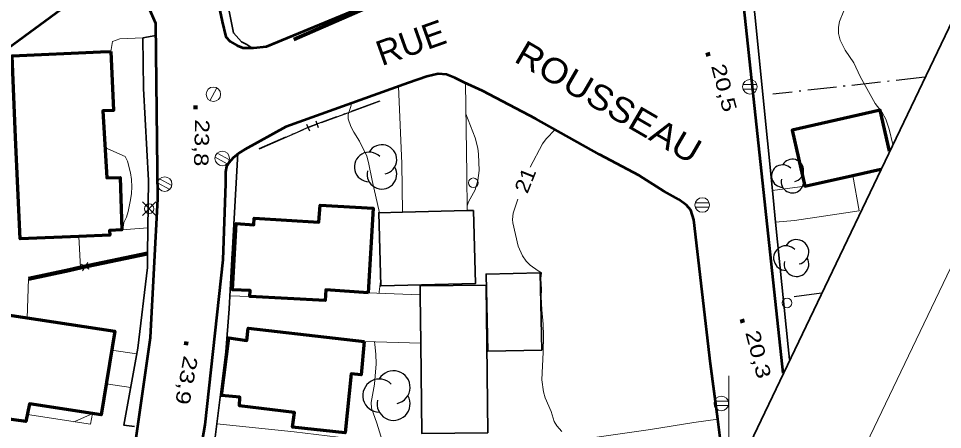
# Model space of a CAD drawing. Extents: x 356765 to 358572, y 5103174 to 5104650.
# Drawn here: x 358126.3 to 358222.2, y 5103823.9 to 5103866.6 of the extents above; entities that cross this region are included whole.
import ezdxf
from ezdxf.enums import TextEntityAlignment as Align

# ---------------------------------------------------------------- set-up
doc = ezdxf.new("R2010")
doc.units = 0
doc.header["$LTSCALE"] = 0.6
doc.linetypes.add('DOT_DASHED', pattern=[7.7, 5, -1.2, 0.3, -1.2])
for name, color, linetype, lineweight in [('19', 7, 'Continuous', 13), ('2', 7, 'Continuous', 13), ('21', 7, 'Continuous', 53), ('22', 7, 'Continuous', 35), ('3', 7, 'Continuous', 140), ('31', 7, 'Continuous', 70), ('36', 7, 'Continuous', 13), ('37', 7, 'Continuous', 13), ('41', 7, 'DOT_DASHED', 25), ('44', 7, 'Continuous', 25), ('52', 7, 'Continuous', 13), ('60', 7, 'Continuous', 13), ('61', 7, 'Continuous', 13)]:
    doc.layers.add(name, color=color, linetype=linetype, lineweight=lineweight)

msp = doc.modelspace()

# ---------------------------------------------------------------- linework, layer by layer
at = {"layer": '19'}
for p, q in [((358207.9, 5103849.21), (358204.53, 5103848.77)), ((358139.7, 5103844.88), (358137, 5103844.67)), ((358132.53, 5103843.98), (358132.71, 5103840.75)), ((358127.31, 5103839.59), (358127.16, 5103835.51)), ((358150.27, 5103837.76), (358148.19, 5103837.82)), ((358167.97, 5103837.91), (358162.57, 5103838.13)), ((358162.15, 5103833.08), (358168.02, 5103832.9)), ((358135.93, 5103832.17), (358138.56, 5103831.8)), ((358135.37, 5103828.68), (358137.92, 5103828.28))]:
    msp.add_line(p, q, dxfattribs=at)
for points in [[(358139.17, 5103864.63), (358136.77, 5103864.52), (358136.02, 5103864.25), (358135.83, 5103863.22)], [(358172.66, 5103859.93), (358172.81, 5103850.44), (358172.82, 5103846.68)], [(358165.7, 5103859.57), (358166.04, 5103851.58), (358166.12, 5103846.51)], [(358204.86, 5103845.47), (358206.81, 5103845.65), (358213.52, 5103846.64), (358212.88, 5103850.33)], [(358133.93, 5103825.57), (358133.73, 5103824.46), (358127.18, 5103825.47)], [(358146.84, 5103824.5), (358154.87, 5103823.69), (358159.43, 5103823.12), (358170.31, 5103820.94), (358169, 5103810.91), (358163.02, 5103811.3)]]:
    msp.add_lwpolyline(points, dxfattribs=at)
at = {"layer": '2'}
msp.add_line((358172.32, 5103838.9), (358172.28, 5103839.05), dxfattribs=at)
for points in [[(358217.01, 5103853.56), (358216.65, 5103855.13), (358216.3, 5103856.19), (358215.9, 5103856.86), (358215.2, 5103857.8), (358213.64, 5103860.63), (358212.97, 5103862.03), (358212.08, 5103863.34), (358211.55, 5103864.38), (358211.39, 5103865.07), (358211.37, 5103865.42), (358211.37, 5103865.74), (358211.47, 5103866.34), (358211.92, 5103867.44), (358212.4, 5103868.19), (358212.83, 5103868.99), (358213.05, 5103869.62), (358213.13, 5103870.26), (358213.11, 5103870.62), (358213.1, 5103870.67)], [(358163.73, 5103846.45), (358162.96, 5103849.8), (358162.59, 5103851.69), (358162.41, 5103852.33), (358161.65, 5103853.9), (358161.07, 5103854.82), (358160.75, 5103855.42), (358160.48, 5103856.23), (358160.47, 5103856.66), (358160.75, 5103857.48), (358160.82, 5103857.82)], [(358172.82, 5103847.17), (358172.99, 5103847.58), (358173.65, 5103848.84), (358173.95, 5103849.8), (358174.07, 5103850.86), (358174.01, 5103852.53), (358173.93, 5103853.17), (358173.65, 5103854.23), (358172.71, 5103856.72)], [(358181.96, 5103855.09), (358181.04, 5103854.13), (358180.66, 5103853.62), (358179.38, 5103851.19)], [(358135.24, 5103853.22), (358137.34, 5103852.3), (358137.56, 5103851.8), (358137.88, 5103850.61), (358138, 5103849.9), (358138.03, 5103849.15), (358137.99, 5103848.45), (358137.89, 5103847.8), (358137.63, 5103846.59), (358137.47, 5103846), (358137.21, 5103845.45), (358137.09, 5103844.68)], [(358178.09, 5103847.86), (358177.6, 5103846.42), (358177.55, 5103845.76), (358177.56, 5103845.41), (358178.13, 5103842.99), (358178.58, 5103841.97), (358178.97, 5103841.41), (358179.39, 5103841), (358180.21, 5103840.42), (358180.54, 5103840.21), (358180.48, 5103839.61), (358180.54, 5103838.48), (358180.52, 5103837.74), (358180.59, 5103836.36), (358180.71, 5103834.87), (358180.75, 5103833.64), (358180.73, 5103831.95), (358180.59, 5103829.08), (358180.75, 5103827.84), (358180.92, 5103827.2), (358181.55, 5103825.8), (358181.86, 5103824.76), (358182.14, 5103824.3), (358182.66, 5103823.7)], [(358163.69, 5103838.08), (358163.71, 5103838.22), (358163.85, 5103839.35)], [(358164.39, 5103822.13), (358164.12, 5103822.57), (358163.86, 5103823.21), (358163.45, 5103824.58), (358162.91, 5103826.13), (358162.86, 5103826.73), (358163.23, 5103828.63), (358163.4, 5103830.76), (358163.37, 5103831.76), (358163.24, 5103832.74), (358163.23, 5103833.05)], [(358133.98, 5103825.57), (358132.19, 5103824.8), (358131.99, 5103824.73)]]:
    msp.add_lwpolyline(points, dxfattribs=at)
at = {"layer": '21'}
for points in [[(358125.68, 5103987.94), (358128.72, 5103970.5), (358132.36, 5103950.99), (358132.62, 5103949.63), (358135.1, 5103936.38), (358145.2, 5103879.78), (358145.82, 5103876.69), (358146.26, 5103872.83), (358146.78, 5103869.3), (358147.41, 5103866.34), (358147.77, 5103864.74), (358148.22, 5103864.25), (358148.97, 5103863.83), (358149.54, 5103863.59), (358150.67, 5103863.58), (358152.01, 5103863.73), (358172.96, 5103872.42)], [(358205.63, 5103829.79), (358200.24, 5103880.3), (358199.69, 5103884.23), (358200.01, 5103889.2), (358200.75, 5103893.15), (358201.16, 5103895.3)], [(358120.96, 5103778.05), (358127.09, 5103786.09), (358129.93, 5103790.82), (358131.23, 5103794.13), (358133.08, 5103800.25), (358135.88, 5103809.47), (358138.49, 5103823.05), (358139.96, 5103833.47), (358140.74, 5103847.91), (358140.51, 5103866.11), (358139.78, 5103867.78), (358138.99, 5103868.69), (358137.38, 5103869.33), (358135.86, 5103869.66), (358134.32, 5103869.63), (358133.86, 5103869.54), (358133.23, 5103869.42), (358130.7, 5103867.57), (358110.36, 5103852.63)], [(358199.62, 5103818.88), (358198.84, 5103825.01), (358198.11, 5103830.76), (358196.36, 5103845.71), (358196.06, 5103846.73), (358195.59, 5103847.25), (358194.81, 5103847.84), (358193.26, 5103848.69), (358190.69, 5103850.34), (358186.58, 5103852.51), (358179.98, 5103856.21), (358174.44, 5103859.13), (358172.52, 5103859.99), (358171.57, 5103860.46), (358170.69, 5103860.84), (358169.83, 5103860.88), (358168.66, 5103860.63), (358166.74, 5103859.94), (358154.02, 5103855.38), (358149.76, 5103853.04), (358149.15, 5103852.63), (358148.54, 5103852.15), (358148.11, 5103851.65), (358147.87, 5103851.26), (358147.74, 5103850.69), (358147.76, 5103849.48), (358147.46, 5103841.57), (358145.61, 5103824.4), (358143.88, 5103814.44)]]:
    msp.add_lwpolyline(points, dxfattribs=at)
at = {"layer": '22'}
msp.add_line((358149.03, 5103852.65), (358148.43, 5103842.15), dxfattribs=at)
for points in [[(358145.1, 5103880.34), (358146.6, 5103880.61), (358148.13, 5103867.41), (358148.57, 5103865.15), (358149.41, 5103864.22), (358149.96, 5103863.94), (358150.47, 5103863.58)], [(358200.24, 5103880.3), (358201.19, 5103880.32), (358202.71, 5103867.07), (358204.02, 5103853.93), (358204.53, 5103848.77), (358204.86, 5103845.47), (358206.15, 5103832.53), (358206.3, 5103831.2)], [(358138.29, 5103824.24), (358137.21, 5103824.37), (358138.66, 5103832.38), (358139.66, 5103840.76), (358139.67, 5103842.23), (358139.74, 5103849.82), (358139.23, 5103859.37), (358139.17, 5103864.63), (358140.53, 5103864.87)], [(358148.44, 5103842.28), (358148.12, 5103836.47), (358147.77, 5103831.98), (358146.57, 5103822.3), (358145.58, 5103817.41), (358144.4, 5103812.38), (358143.42, 5103808.25), (358140.55, 5103796.49), (358138.33, 5103789.13), (358144.08, 5103780.95), (358148.66, 5103774.62), (358153.83, 5103768.13), (358158.15, 5103762.86), (358157.19, 5103762.13)]]:
    msp.add_lwpolyline(points, dxfattribs=at)
at = {"layer": '3'}
for p, q in [((358197.79, 5103863.11), (358197.9, 5103862.72)), ((358144.65, 5103857.6), (358144.64, 5103857.21)), ((358201.34, 5103835.4), (358201.45, 5103835.01)), ((358143.7, 5103833.07), (358143.63, 5103832.68))]:
    msp.add_line(p, q, dxfattribs=at)
at = {"layer": '31'}
for points in [[(358135.83, 5103863.22), (358136.13, 5103857.08), (358135.03, 5103857.04), (358135.42, 5103850.08), (358136.82, 5103850.11), (358137, 5103844.67), (358135.72, 5103844.59), (358135.73, 5103844.12), (358132.53, 5103843.98), (358126.42, 5103843.74), (358125.96, 5103854.26), (358125.59, 5103862.75), (358134.77, 5103863.17), (358135.83, 5103863.22)], [(358162.57, 5103838.13), (358158.16, 5103838.43), (358158.08, 5103837.34), (358150.27, 5103837.76), (358150.32, 5103838.37), (358148.46, 5103838.44), (358148.87, 5103845.34), (358150.7, 5103845.19), (358150.74, 5103845.88), (358157.45, 5103845.48), (358157.59, 5103847.25), (358163.07, 5103846.93), (358162.57, 5103838.13)], [(358123.49, 5103836.07), (358136.25, 5103834.15), (358134.85, 5103825.43), (358127.41, 5103826.59), (358127.04, 5103824.76), (358121.76, 5103825.48), (358123.49, 5103836.07)], [(358162.15, 5103833.08), (358161.82, 5103829.59), (358160.78, 5103829.72), (358160.16, 5103823.58), (358154.72, 5103824.17), (358154.91, 5103825.7), (358149.19, 5103826.37), (358149.25, 5103827.28), (358147.32, 5103827.47), (358148.08, 5103833.44), (358149.98, 5103833.17), (358150.12, 5103834.46), (358162.15, 5103833.08)]]:
    msp.add_lwpolyline(points, close=True, dxfattribs=at)
msp.add_lwpolyline([(358216.67, 5103852.85), (358215.7, 5103857.12), (358206.58, 5103855.05), (358207.9, 5103849.21), (358212.88, 5103850.33), (358215.77, 5103850.98)], dxfattribs=at)
at = {"layer": '31', "lineweight": 35}
for points in [[(358173.5, 5103846.7), (358172.82, 5103846.68), (358166.12, 5103846.51), (358163.66, 5103846.45), (358163.86, 5103838.84), (358173.7, 5103839.09), (358173.5, 5103846.7)], [(358180.4, 5103840.19), (358180.58, 5103832.18), (358174.97, 5103832.07), (358174.8, 5103840.07), (358180.4, 5103840.19)], [(358174.8, 5103838.93), (358174.98, 5103823.59), (358168.13, 5103823.51), (358168.02, 5103832.9), (358167.97, 5103837.91), (358167.96, 5103838.84), (358174.8, 5103838.93)]]:
    msp.add_lwpolyline(points, close=True, dxfattribs=at)
at = {"layer": '36'}
for p, q in [((358202.91, 5103859.77), (358201.46, 5103859.77)), ((358146.13, 5103858.1), (358146.85, 5103859.42)), ((358201.46, 5103859.31), (358202.91, 5103859.31)), ((358146.66, 5103852.24), (358147.93, 5103851.55)), ((358148.15, 5103851.95), (358146.88, 5103852.64)), ((358140.69, 5103849.57), (358141.96, 5103848.88)), ((358142.18, 5103849.28), (358140.91, 5103849.97)), ((358140.53, 5103846.16), (358139.12, 5103847.57)), ((358139.12, 5103846.16), (358140.53, 5103847.57)), ((358197.96, 5103847.48), (358196.51, 5103847.48)), ((358196.51, 5103847.02), (358197.96, 5103847.02)), ((358199.94, 5103826.86), (358198.49, 5103826.86)), ((358198.49, 5103826.4), (358199.94, 5103826.4))]:
    msp.add_line(p, q, dxfattribs=at)
for centre, radius in [((358202.1883, 5103859.5462), 0.7588), ((358146.4893, 5103858.7649), 0.75), ((358147.4071, 5103852.0947), 0.7588), ((358141.4371, 5103849.4247), 0.7588), ((358173.4738, 5103849.5671), 0.5), ((358139.8268, 5103846.8674), 0.5), ((358197.2372, 5103847.2556), 0.7588), ((358206.0438, 5103837.0771), 0.5), ((358199.222, 5103826.6286), 0.7588)]:
    msp.add_circle(centre, radius, dxfattribs=at)
at = {"layer": '37', "lineweight": 90}
msp.add_line((358172.96, 5103872.42), (358154.84, 5103864.45), dxfattribs=at)
at = {"layer": '37', "lineweight": 25}
for p, q in [((358162.41, 5103857.56), (358163.8, 5103858.07)), ((358157.71, 5103855.84), (358162.41, 5103857.56)), ((358157.11, 5103856.02), (358157.37, 5103855.32)), ((358151.27, 5103853.11), (358155.85, 5103855.11)), ((358156.16, 5103855.66), (358156.46, 5103854.97))]:
    msp.add_line(p, q, dxfattribs=at)
at = {"layer": '37'}
for p, q in [((358134.15, 5103841.06), (358139.05, 5103842.1)), ((358139.05, 5103842.1), (358139.67, 5103842.23)), ((358133.6, 5103840.58), (358132.76, 5103841.12)), ((358132.9, 5103840.43), (358133.45, 5103841.27))]:
    msp.add_line(p, q, dxfattribs=at)
at = {"layer": '37', "linetype": 'DOT_DASHED', "lineweight": 25}
msp.add_lwpolyline([(358151.26, 5103853.13), (358156.5, 5103855.42), (358163.79, 5103858.09)], dxfattribs=at)
at = {"layer": '37', "lineweight": 25}
msp.add_lwpolyline([(358156.31, 5103855.31), (358156.51, 5103855.4), (358157.24, 5103855.67)], dxfattribs=at)
at = {"layer": '37', "lineweight": 158}
msp.add_lwpolyline([(358127.31, 5103839.59), (358131.53, 5103840.5), (358132.71, 5103840.75), (358139.67, 5103842.23)], dxfattribs=at)
at = {"layer": '37'}
msp.add_lwpolyline([(358127.31, 5103839.59), (358131.53, 5103840.5), (358132.2, 5103840.64)], dxfattribs=at)
at = {"layer": '41'}
for p, q in [((358220.35, 5103860.54), (358204.57, 5103858.78)), ((358206.78, 5103837.75), (358209.63, 5103838.14))]:
    msp.add_line(p, q, dxfattribs=at)
at = {"layer": '44'}
for centre, radius, start, end in [((358163.9825, 5103851.9841), 1.5384, 282.26917, 149.72626), ((358162.6595, 5103851.2149), 1.5384, 44.11537, 269.80396), ((358163.9825, 5103850.4458), 1.5384, 166.93686, 29.62122), ((358205.594, 5103850.2665), 1.1666, 44.11537, 269.80396), ((358206.5972, 5103850.8498), 1.1666, 282.26917, 149.72626), ((358206.5972, 5103849.6832), 1.1666, 166.93686, 29.62122), ((358207.0237, 5103842.3779), 1.2778, 282.26917, 149.72626), ((358205.9248, 5103841.739), 1.2778, 44.11537, 269.80396), ((358207.0237, 5103841.1001), 1.2778, 166.93686, 29.62122), ((358165.1977, 5103828.3082), 1.7184, 282.26917, 149.72626), ((358163.7199, 5103827.449), 1.7184, 44.11537, 269.80396), ((358165.1977, 5103826.5898), 1.7184, 166.93686, 29.62122)]:
    msp.add_arc(centre, radius, start, end, dxfattribs=at)
at = {"layer": '52'}
msp.add_lwpolyline([(358198.84, 5103825.01), (358196.35, 5103824.66), (358191.86, 5103823.91), (358186.05, 5103823.1), (358186.44, 5103819.92), (358189.12, 5103820.1), (358189.27, 5103817.74), (358191.8, 5103817.71), (358193.2, 5103803.83)], dxfattribs=at)
at = {"layer": '60', "lineweight": 35}
msp.add_lwpolyline([(356779.89, 5103862.01), (357952.48, 5103300.77), (358322.47, 5104073.79), (357149.88, 5104635.03)], close=True, dxfattribs=at)
at = {"layer": '60'}
msp.add_lwpolyline([(358331.91, 5104068.3), (358557.43, 5103960.4), (358187.44, 5103187.19), (357961.94, 5103295.12)], close=True, dxfattribs=at)
at = {"layer": '61'}
msp.add_line((358200, 5103817.91), (358200, 5103829.5), dxfattribs=at)

# ---------------------------------------------------------------- texts
at = {"layer": '2', "width": 1.15}
msp.add_text('21', height=1.5, rotation=68.167, dxfattribs=at).set_placement((358179.5612, 5103849.5461), align=Align.CENTER)
at = {"layer": '21'}
msp.add_text('RUE', height=2.6, rotation=19.585, dxfattribs=at).set_placement((358163.97, 5103861.68))
at = {"layer": '21', "width": 1.1}
msp.add_text('ROUSSEAU', height=2.6, rotation=329.834, dxfattribs=at).set_placement((358177.58, 5103862.23))
at = {"layer": '3'}
for s, rotation, width, p in [('20,5   ', 284.619, 1.3, (358198.15, 5103861.71)), ('23,8   ', 268.421, 1.25, (358144.6, 5103856.17)), ('20,3   ', 284.619, 1.3, (358201.7, 5103834)), ('23,9   ', 259.619, 1.3, (358143.43, 5103831.66))]:
    msp.add_text(s, height=1.5, rotation=rotation, dxfattribs=dict(at, width=width)).set_placement(p)

doc.saveas('drawing.dxf')
